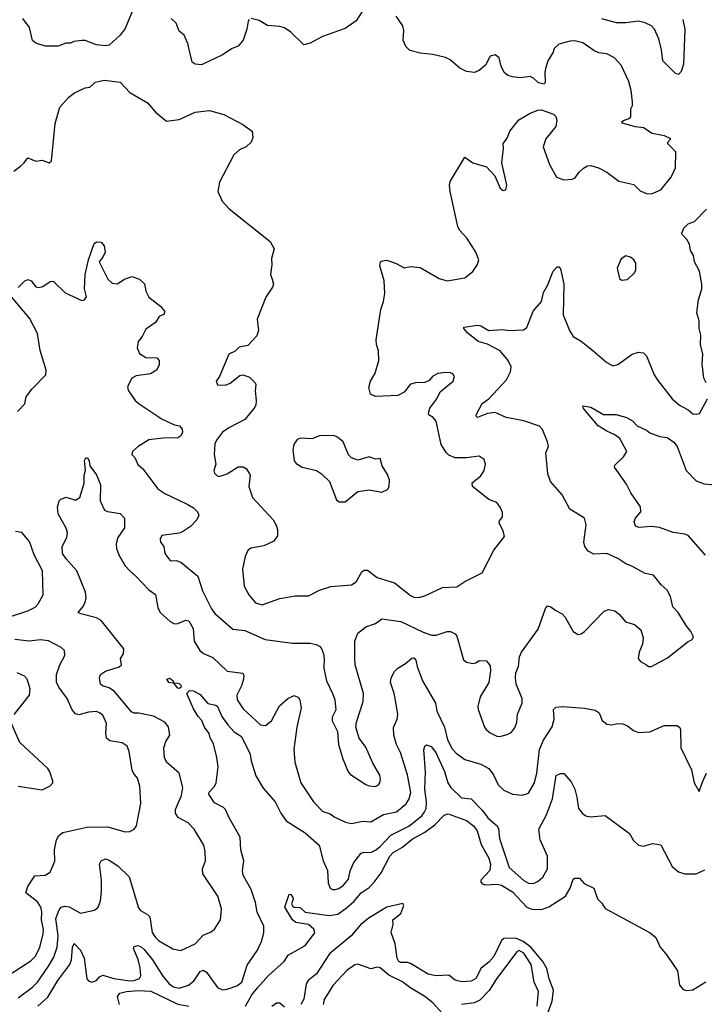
# Model space of a CAD drawing. Extents: x 2133489 to 2292442, y 756223 to 916462.
# Tile 430 of 463: x 2263384 to 2267677, y 863536 to 869714. Entities that reach past the tile are written whole.
import ezdxf

# ---------------------------------------------------------------- set-up
doc = ezdxf.new("R2010")
doc.units = 0

msp = doc.modelspace()

# ---------------------------------------------------------------- linework, layer by layer
at = {"layer": '0CON20XD'}
for points in [[(2264100.5, 869789.5), (2264045, 869657.5), (2264013.9, 869616.1), (2263945, 869553.3), (2263925, 869550), (2263865, 869556.7), (2263795, 869583.3), (2263775, 869583.3), (2263723.6, 869576.4), (2263703, 869567), (2263673.9, 869566.1), (2263625, 869546.7), (2263545, 869548), (2263485, 869566), (2263465, 869583.8), (2263446, 869665), (2263405, 869720)], [(2265531.2, 869765), (2265494.2, 869705.8), (2265425, 869658), (2265282.3, 869607.7), (2265205, 869566.7), (2265165, 869556.2), (2265085, 869636.2), (2265045, 869662), (2265015, 869671.2), (2264937.7, 869677.7), (2264885, 869707.5), (2264835, 869720)], [(2265493.6, 866186.4), (2265530.2, 866249.8), (2265545, 866259.2), (2265565, 866259.2), (2265625, 866214.5), (2265735, 866180.9), (2265835, 866101.4), (2265855, 866090.6), (2265885, 866087.1), (2265925, 866098), (2266035, 866151.9), (2266125, 866155.6), (2266175, 866188.1), (2266285, 866243.3), (2266356.2, 866385), (2266425, 866470), (2266415.9, 866505.9), (2266390, 866555), (2266391.7, 866568.3), (2266411.2, 866595), (2266410.7, 866620.7), (2266396.7, 866655), (2266375, 866683.3), (2266325, 866704), (2266223.3, 866785), (2266221.7, 866808.3), (2266275, 866852), (2266296, 866885), (2266304, 866925), (2266296.2, 866955), (2266264.2, 866974.2), (2266185.5, 866964.5), (2266115, 866963.5), (2266075, 866980.5), (2266057.9, 866997.9), (2266027.4, 867047.4), (2265995, 867193.8), (2265977, 867217), (2265950, 867235), (2265946.9, 867245), (2265955, 867276.2), (2266000, 867335), (2266021.2, 867378.8), (2266101.2, 867445), (2266111.2, 867475), (2266100.5, 867490.5), (2266085, 867498), (2266055, 867500), (2266005, 867493.8), (2265975, 867477.5), (2265950.7, 867449.3), (2265925, 867436.7), (2265865, 867434), (2265835, 867425.8), (2265795, 867376), (2265755, 867355.6), (2265615, 867348.8), (2265583.9, 867363.9), (2265573.8, 867405), (2265583.8, 867445), (2265613.3, 867495), (2265636.2, 867575), (2265633.8, 867635), (2265621.4, 867675), (2265620, 867705), (2265648.9, 867895), (2265665.7, 867945), (2265672.9, 867995), (2265668.6, 868075), (2265641.7, 868168.3), (2265646.7, 868193.3), (2265659.3, 868200.7), (2265685, 868203.8), (2265705, 868198), (2265745, 868184.2), (2265795, 868155.8), (2265835, 868164.4), (2265895, 868159.5), (2266015, 868090), (2266065, 868076), (2266175.9, 868094.1), (2266225.9, 868134.1), (2266255, 868177.5), (2266263.6, 868206.4), (2266244.3, 868255), (2266189.8, 868339.8), (2266142.2, 868392.2), (2266131.8, 868415), (2266083.3, 868635), (2266080, 868675), (2266082.6, 868697.4), (2266175, 868850), (2266226.3, 868816.3), (2266310.3, 868790.3), (2266363.2, 868733.2), (2266396.1, 868656.1), (2266415, 868642.5), (2266433, 868647), (2266438, 868675), (2266406.5, 868815), (2266418.6, 868905), (2266416, 868935), (2266443.3, 868975), (2266456.7, 869015), (2266514.1, 869085.9), (2266585, 869126.7), (2266633.6, 869146.4), (2266655, 869148.8), (2266730.7, 869120.7), (2266746.1, 869106.1), (2266753, 869083), (2266746.1, 869043.9), (2266683.3, 868965), (2266666.7, 868915), (2266706.7, 868805), (2266750, 868725), (2266795, 868708), (2266847.3, 868712.7), (2266867.7, 868722.3), (2266890, 868755), (2266918.3, 868781.7), (2266944.2, 868795.8), (2266965, 868798), (2267013.2, 868783.2), (2267065, 868757.1), (2267141.3, 868701.3), (2267235, 868680), (2267275, 868640), (2267315, 868623.3), (2267345, 868620), (2267405, 868646.2), (2267469.2, 868725), (2267495.7, 868785), (2267498.8, 868885), (2267447.5, 868935), (2267447.5, 868945), (2267467.5, 868965), (2267427.5, 868985), (2267350.3, 869000.3), (2267295, 869035.7), (2267245, 869040.9), (2267162.5, 869065), (2267162.5, 869075), (2267169.5, 869080.5), (2267210, 869095), (2267217, 869103), (2267216.4, 869153.6), (2267226, 869175), (2267227.3, 869197.3), (2267218.3, 869268.3), (2267203.8, 869325), (2267155, 869427.5), (2267113.6, 869473.6), (2267065, 869498.8), (2267015.9, 869505.9), (2266985, 869520), (2266915, 869568.9), (2266865, 869580), (2266835, 869578.9), (2266765, 869560), (2266736.4, 869533.6), (2266729.5, 869510.5), (2266696.7, 869455), (2266681.2, 869405), (2266676.1, 869383.9), (2266678.8, 869321.2), (2266671.7, 869308.3), (2266636.4, 869316.4), (2266605, 869346.7), (2266585, 869356.7), (2266525, 869348.8), (2266475, 869354), (2266444.3, 869364.3), (2266422.7, 869382.7), (2266402.3, 869422.3), (2266390, 869475), (2266365, 869494), (2266335, 869483.8), (2266305, 869428.8), (2266265, 869394.3), (2266235, 869383.1), (2266185, 869389.2), (2266145, 869410), (2266082.4, 869462.4), (2266055, 869477.1), (2265975, 869494.3), (2265895, 869502.9), (2265829.7, 869519.7), (2265806, 869545), (2265788, 869585), (2265792.9, 869645), (2265785.7, 869675), (2265745.6, 869735)], [(2264822.5, 869715), (2264816.7, 869705), (2264808.8, 869655), (2264786.2, 869585), (2264755, 869547.5), (2264716.4, 869533.6), (2264655, 869492.5), (2264525, 869430), (2264483.6, 869433.6), (2264465, 869447.5), (2264438, 869565), (2264416.1, 869616.1), (2264385, 869642.5), (2264365, 869692.5), (2264335, 869720)], [(2267541.4, 869715), (2267555.6, 869655), (2267546.1, 869433.9), (2267531.7, 869388.3), (2267515, 869370), (2267495, 869377.5), (2267416, 869455), (2267409.4, 869525), (2267392.4, 869592.4), (2267365.5, 869655), (2267345, 869674.5), (2267305, 869694.6), (2267265, 869705.3), (2267185, 869694.7), (2267125.3, 869694.7), (2267035, 869718.4)], [(2263347, 868763), (2263390, 868795), (2263412.5, 868815), (2263435, 868847.5), (2263485, 868826.7), (2263525, 868832.5), (2263570, 868815), (2263583, 868827), (2263607, 869063), (2263636.7, 869165), (2263692.3, 869227.7), (2263727.5, 869255), (2263795, 869286.7), (2263825, 869291.2), (2263845, 869310), (2263858.3, 869321.7), (2263915, 869333.3), (2264015, 869322.5), (2264075, 869257.5), (2264185, 869192.5), (2264235, 869132.5), (2264305, 869077.5), (2264385, 869086.7), (2264485, 869133.8), (2264575, 869143.8), (2264665, 869118.8), (2264782.5, 869055), (2264842.5, 869015), (2264846.7, 868975), (2264836.7, 868945), (2264804.1, 868915.9), (2264762.1, 868897.9), (2264728, 868865), (2264636.2, 868695), (2264626.2, 868635), (2264654, 868575), (2264697.3, 868527.3), (2264955, 868322.5), (2264980, 868275), (2264963.3, 868215), (2264966.2, 868175), (2264957.5, 868115), (2264966.7, 868085), (2264976.7, 868055), (2264970, 868035), (2264928.3, 867971.7), (2264872.5, 867835), (2264882.5, 867765), (2264870.7, 867729.3), (2264815, 867668.8), (2264760.5, 867659.5), (2264735, 867633.3), (2264696, 867614), (2264636.2, 867473.8), (2264616.7, 867445), (2264625, 867423.3), (2264675, 867421.2), (2264705, 867433.3), (2264765, 867481.2), (2264785, 867486), (2264825, 867470), (2264861.2, 867435), (2264864, 867425), (2264860.6, 867385), (2264867.8, 867325), (2264864.5, 867295), (2264855, 867275.7), (2264795, 867204.4), (2264695, 867153.6), (2264655.6, 867125), (2264617.5, 867075), (2264607.6, 867052.4), (2264603.3, 866985), (2264614, 866925), (2264602.5, 866885), (2264605, 866867.5), (2264621.7, 866851.7), (2264635, 866848), (2264685, 866864.2), (2264755, 866907.5), (2264785, 866907.5), (2264806.2, 866895), (2264828.6, 866855), (2264821.9, 866785), (2264843.1, 866715), (2264974.3, 866575), (2264992.8, 866542.8), (2265000, 866515), (2265001.4, 866475), (2264978.3, 866441.7), (2264915, 866413.1), (2264833, 866397), (2264815, 866383.3), (2264797.5, 866345), (2264781.9, 866265), (2264791.4, 866158.6), (2264820.6, 866105), (2264862, 866055), (2264905, 866042.9), (2265015, 866082.5), (2265112.1, 866097.9), (2265195, 866099.2), (2265265, 866133.3), (2265335, 866158), (2265465, 866167.5), (2265493.6, 866186.4)], [(2267687.5, 867435), (2267672.9, 867465), (2267663.1, 867555), (2267666.5, 867615), (2267653.6, 867675), (2267654.2, 867734.2), (2267644, 867775), (2267644.5, 867825), (2267630.8, 867875), (2267640.4, 867955), (2267661.9, 868025), (2267661.4, 868055), (2267647.1, 868135), (2267616, 868195), (2267608.8, 868235), (2267590, 868265), (2267584, 868305), (2267566.2, 868335), (2267537.5, 868365), (2267536.7, 868375), (2267547.5, 868405), (2267575, 868432.5), (2267615, 868447.5), (2267690, 868525)], [(2263375, 868033.3), (2263415.7, 868074.3), (2263435, 868084), (2263456.2, 868075), (2263485, 868036.7), (2263505, 868032.9), (2263529.7, 868040.3), (2263575, 868071.2), (2263595, 868073.3), (2263670.3, 868000.3), (2263775, 867952.5), (2263790, 867955), (2263803.3, 867975), (2263790, 868025), (2263795.6, 868115), (2263815, 868207.5), (2263850.5, 868309.5), (2263865, 868319.2), (2263895, 868317.5), (2263913.8, 868295), (2263920, 868255), (2263905, 868222.5), (2263883.3, 868195), (2263936.2, 868085), (2263965, 868060), (2263995, 868056.2), (2264042.5, 868085), (2264087, 868103), (2264135, 868086.2), (2264167, 868057), (2264175, 868010), (2264195, 867972.5), (2264270, 867915), (2264292.5, 867885), (2264290, 867865), (2264258.8, 867851.2), (2264235, 867813.3), (2264175, 867771.2), (2264152, 867725), (2264127.5, 867695), (2264120.8, 867655), (2264135, 867620), (2264174.3, 867594.3), (2264245, 867591.2), (2264258.8, 867575), (2264258, 867545), (2264241.2, 867515), (2264205, 867490.8), (2264115, 867479.2), (2264086.7, 867465), (2264065, 867420), (2264061.2, 867405), (2264066.2, 867385), (2264108.8, 867325), (2264133.2, 867303.2), (2264277.9, 867207.9), (2264355, 867170.8), (2264386.7, 867165), (2264402.5, 867145), (2264404.1, 867125.9), (2264395, 867103.3), (2264375, 867089.2), (2264282.4, 867087.6), (2264195, 867077.5), (2264126.7, 867035), (2264092.5, 867005), (2264086.7, 866985), (2264105.8, 866965.8), (2264125, 866923.3), (2264156.2, 866895), (2264249.8, 866769.8), (2264295, 866740), (2264435, 866673.3), (2264475, 866650), (2264499.2, 866625), (2264508, 866605), (2264494.2, 866575), (2264455.4, 866534.6), (2264405, 866500), (2264385, 866492), (2264275, 866476.7), (2264266, 866455), (2264268, 866435), (2264287.7, 866407.7), (2264295, 866363.3), (2264325, 866322.5), (2264335, 866317.5), (2264365, 866320), (2264395, 866308.8), (2264501.1, 866221.1), (2264529.7, 866129.7), (2264586.3, 866016.3), (2264608, 865988), (2264720.4, 865890.4), (2264795, 865880.9), (2264923.8, 865823.8), (2265095, 865801.4), (2265205, 865801.1), (2265243.3, 865793.3), (2265265, 865782), (2265277.5, 865767.5), (2265290, 865735), (2265293.2, 865703.2), (2265291.9, 865645), (2265308, 865565), (2265346.5, 865486.5), (2265360, 865445), (2265365.7, 865384.3), (2265343.7, 865336.3), (2265342.5, 865315), (2265376.4, 865246.4), (2265384, 865165), (2265410, 865075), (2265444.3, 864995), (2265457.6, 864977.6), (2265555, 864914), (2265575.8, 864905.8), (2265615, 864902.5), (2265635, 864912), (2265642, 864925), (2265647.3, 864947.3), (2265643.2, 864973.2), (2265598.3, 865048.3), (2265555, 865150), (2265513.3, 865205), (2265492.5, 865275), (2265496.7, 865305), (2265538.6, 865435), (2265540.8, 865485), (2265488, 865665), (2265485.8, 865714.2), (2265486.4, 865815), (2265504.7, 865865.3), (2265555, 865904.5), (2265616, 865924), (2265655, 865954.3), (2265775, 865937.1), (2265915, 865870.4), (2265967.3, 865852.7), (2265995, 865852.5), (2266065, 865875.8), (2266085.8, 865875.8), (2266115, 865860), (2266126, 865845), (2266167, 865697), (2266185, 865683.3), (2266225, 865673.3), (2266245, 865677.5), (2266265, 865692.5), (2266311.7, 865691.7), (2266335, 865660), (2266337, 865627), (2266326.7, 865555), (2266271.2, 865465), (2266257.1, 865405), (2266258.6, 865385), (2266298.1, 865275), (2266308.9, 865258.9), (2266335, 865238.1), (2266375, 865218.6), (2266395, 865216.9), (2266441.7, 865228.3), (2266465, 865241.2), (2266489.1, 865270.9), (2266501.4, 865305), (2266504.5, 865355.5), (2266534.1, 865425.9), (2266534.2, 865455), (2266497.1, 865545), (2266493.2, 865586.8), (2266494.4, 865615), (2266512.2, 865655), (2266518.1, 865715), (2266531.2, 865745), (2266635, 865888.6), (2266680.8, 866019.2), (2266694.6, 866035.4), (2266715, 866030.5), (2266745, 866005.6), (2266785.8, 865985), (2266804.6, 865964.6), (2266855, 865874.2), (2266885, 865856), (2266905, 865859.2), (2266925, 865874.2), (2267048.3, 866001.7), (2267077, 866013), (2267116.2, 866005), (2267145, 865980.8), (2267182, 865935), (2267238.1, 865918.1), (2267278.1, 865885), (2267294.4, 865835), (2267288.6, 865795), (2267268.6, 865745), (2267262, 865705), (2267275.9, 865685.9), (2267313.3, 865665), (2267325.9, 865655.9), (2267345, 865655.8), (2267445, 865710), (2267575, 865812.5), (2267595, 865820), (2267606.7, 865833.3), (2267607.5, 865845), (2267593.3, 865875), (2267562.4, 865912.4), (2267512, 865995), (2267479.3, 866029.3), (2267465.8, 866095), (2267444, 866134), (2267407, 866167), (2267357.3, 866227.3), (2267305, 866238.8), (2267222.5, 866285), (2267185, 866298.8), (2267135, 866333.8), (2267065, 866363.8), (2266985, 866360.8), (2266949.1, 866379.1), (2266928.7, 866408.7), (2266921.9, 866435), (2266936.7, 866545), (2266925.5, 866585.5), (2266833.1, 866643.1), (2266785, 866731.5), (2266713.3, 866815), (2266696.1, 866865), (2266684, 866995), (2266699.2, 867035), (2266694.4, 867065), (2266661.3, 867141.3), (2266642.6, 867162.6), (2266545, 867196.1), (2266435, 867218.5), (2266365, 867249.5), (2266317.6, 867242.4), (2266255, 867216.7), (2266246.7, 867225), (2266246.2, 867235), (2266283.3, 867305), (2266325, 867334.2), (2266436.9, 867453.1), (2266461.4, 867505), (2266465.7, 867535), (2266447.5, 867575), (2266396, 867636), (2266316.8, 867676.8), (2266258.6, 867695), (2266195, 867746.2), (2266170, 867775), (2266170, 867785), (2266255, 867797.5), (2266275, 867792.5), (2266325, 867764.3), (2266410.3, 867770.3), (2266455, 867762.5), (2266542.7, 867767.3), (2266565, 867782), (2266604.2, 867885), (2266655.6, 867944.4), (2266667.9, 868002.1), (2266694, 868045), (2266728.8, 868135), (2266755, 868162.5), (2266765, 868162.5), (2266775, 868150), (2266796, 868055), (2266791.7, 867861.7), (2266832.6, 867762.6), (2266855, 867725.8), (2266905, 867695.7), (2266978.7, 867638.7), (2267065, 867561.9), (2267102.4, 867542.4), (2267135, 867550), (2267225, 867615.6), (2267265, 867626.7), (2267295, 867623.3), (2267314.2, 867604.2), (2267361.4, 867485), (2267385, 867448.8)], [(2267158.3, 868078.3), (2267195, 868082.5), (2267240, 868125), (2267247.5, 868145), (2267247.5, 868185), (2267235, 868207.5), (2267215, 868222.5), (2267185, 868232.5), (2267155, 868212.5), (2267131.2, 868155), (2267145, 868090), (2267158.3, 868078.3)], [(2263370, 867255), (2263417.3, 867302.7), (2263425, 867346.7), (2263460, 867395), (2263548, 867485), (2263550.8, 867515), (2263513, 867637), (2263495.5, 867745.5), (2263445, 867841.2), (2263320.3, 867990.3)], [(2267385, 867448.8), (2267475, 867334.2), (2267521.2, 867295), (2267575, 867266.2), (2267605, 867241.2), (2267625, 867237.5), (2267646.4, 867243.6), (2267697.5, 867335)], [(2267684.5, 866354.5), (2267576.4, 866476.4), (2267555, 866485.8), (2267482.5, 866495), (2267395, 866528), (2267345, 866532.9), (2267267.3, 866527.3), (2267245.9, 866535.9), (2267236.2, 866565), (2267245, 866586.7), (2267278, 866625), (2267277.3, 866657.3), (2267216.7, 866745), (2267188.8, 866798.8), (2267114, 866905), (2267115, 866917.5), (2267169.3, 866970.7), (2267190, 867005), (2267147.5, 867085), (2267115, 867108.6), (2267065, 867131.9), (2267012.2, 867165), (2266920, 867275), (2266915, 867290), (2266965, 867282.2), (2267045, 867236), (2267125, 867235.7), (2267188, 867218), (2267226.5, 867196.5), (2267255, 867166), (2267315, 867138.8), (2267335, 867121.2), (2267398.8, 867098.8), (2267443, 867093), (2267485, 867062.5), (2267506.7, 867035), (2267563.5, 866885), (2267625, 866821.1), (2267675, 866801.3), (2267805, 866788.2)], [(2265425, 866687.5), (2265505, 866752.5), (2265575, 866763.3), (2265655, 866750), (2265690, 866765), (2265700, 866785), (2265703.3, 866825), (2265690.7, 866860.7), (2265656.7, 866915), (2265645, 866960), (2265615, 866956.7), (2265575, 866970), (2265505, 866950), (2265463.9, 866963.9), (2265445, 866982.5), (2265412, 867065), (2265376.7, 867095), (2265355, 867104), (2265265, 867102), (2265215, 867084), (2265145, 867088.8), (2265125, 867080), (2265102.3, 867047.7), (2265096.2, 867015), (2265106.2, 866945), (2265118, 866928), (2265155.9, 866905.9), (2265245, 866886), (2265276.7, 866865), (2265326.7, 866815), (2265370.7, 866700.7), (2265388.3, 866688.3), (2265425, 866687.5)], [(2263375, 863576.4), (2263465, 863642.9), (2263495, 863674.5), (2263565.3, 863775), (2263597.7, 863832.3), (2263618.9, 863895), (2263625.6, 863965.6), (2263611.2, 864075), (2263631, 864129), (2263644, 864146), (2263665, 864150.5), (2263695, 864147.1), (2263765, 864107.5), (2263854.4, 864125.6), (2263877.1, 864145), (2263891.1, 864185), (2263897.7, 864245), (2263898, 864315), (2263885.4, 864415), (2263895, 864435.8), (2263922.2, 864447.8), (2263945, 864440.9), (2264000, 864405), (2264070.6, 864335), (2264130, 864140), (2264141.9, 864125), (2264185, 864100), (2264199.5, 864085), (2264215.8, 863985.8), (2264235, 863954.5), (2264255, 863935.5), (2264345, 863884.3), (2264395, 863872.9), (2264485, 863914.3), (2264535, 863969.2), (2264585, 863990.8), (2264605, 864006.2), (2264642.5, 864065), (2264649.4, 864135), (2264626.9, 864215), (2264532.5, 864355), (2264531.4, 864385), (2264548.6, 864435), (2264546.9, 864495), (2264538.1, 864535), (2264478.8, 864635), (2264440, 864675), (2264378.5, 864708.5), (2264361.9, 864735), (2264361.1, 864758.9), (2264399.1, 864845), (2264406.9, 864895), (2264384.3, 864985), (2264305.8, 865055), (2264292, 865085), (2264288.1, 865145), (2264300, 865185), (2264325.6, 865225), (2264317.4, 865277.4), (2264295, 865306.9), (2264223.6, 865343.6), (2264132, 865362), (2264102.6, 865362.6), (2264085, 865370), (2263977.8, 865497.7), (2263945, 865520.9), (2263903.8, 865533.8), (2263890, 865545), (2263884, 865585), (2263891.2, 865605), (2263923.3, 865625), (2264007.6, 865652.4), (2264022, 865665), (2264015.7, 865705), (2264035.5, 865735), (2264037.9, 865765), (2263895, 865942.8), (2263865, 865960.9), (2263767.5, 865985), (2263750, 865995), (2263780.7, 866029.3), (2263795, 866056.7), (2263801.5, 866085), (2263797.6, 866122.4), (2263742.2, 866255), (2263675, 866330.9), (2263653.4, 866365), (2263651.7, 866408.3), (2263680, 866465), (2263683.5, 866495), (2263675, 866523.8), (2263626.1, 866613.9), (2263621.8, 866655), (2263632, 866695), (2263643.3, 866705), (2263675, 866718), (2263735, 866698), (2263762, 866715), (2263788, 866805), (2263788.8, 866855), (2263796.1, 866886.1), (2263791.7, 866948.3), (2263800, 866965), (2263810, 866965), (2263820, 866945), (2263823.3, 866915), (2263865, 866857.5), (2263891.4, 866795), (2263889.4, 866695), (2263916.2, 866636.2), (2263935, 866626.7), (2264015, 866616.2), (2264041.2, 866585), (2264042.2, 866525), (2263999.4, 866465), (2263988.9, 866425), (2263991.9, 866395), (2264005.6, 866355), (2264045, 866287.5), (2264074.4, 866255), (2264115, 866220.9), (2264195, 866135.8), (2264236.6, 866106.6), (2264251.1, 866025), (2264265.8, 865995), (2264327.6, 865937.6), (2264355, 865923.1), (2264375, 865924.4), (2264425, 865946.4), (2264445, 865941.4), (2264472.9, 865892.9), (2264478.5, 865815), (2264514.3, 865755), (2264536.7, 865736.7), (2264595, 865711.5), (2264685.4, 865625.4), (2264783.9, 865613.9), (2264789.7, 865599.7), (2264787.8, 865575), (2264775.9, 865534.1), (2264746.7, 865475), (2264748.1, 865445), (2264785, 865389.4), (2264895, 865288.9), (2264925, 865284.5), (2264963.3, 865315), (2265012.6, 865407.4), (2265065.7, 865455), (2265105, 865473.1), (2265131.7, 865461.7), (2265141.1, 865445), (2265148.2, 865395), (2265121.5, 865275), (2265103.4, 865136.6), (2265110, 865055), (2265148.1, 864925), (2265227.1, 864805), (2265285, 864746), (2265331.7, 864731.7), (2265360.7, 864710.7), (2265428, 864678), (2265465, 864670), (2265535, 864684.6), (2265585, 864680.5), (2265665, 864726.9), (2265747.3, 864742.7), (2265806.6, 864793.4), (2265826.8, 864825), (2265837.3, 864865), (2265816.6, 864975), (2265772.9, 865115), (2265746.7, 865166.7), (2265730, 865225), (2265727.4, 865272.6), (2265750.4, 865325), (2265756.2, 865355), (2265741.9, 865431.9), (2265732.2, 865485), (2265709.5, 865555), (2265713.1, 865585), (2265735, 865624), (2265754.6, 865645.4), (2265803.8, 865675), (2265842.7, 865707.3), (2265855, 865710), (2265868.8, 865695), (2265875.8, 865655), (2265910.5, 865565), (2265990.4, 865425), (2265999.6, 865375), (2266047.5, 865275), (2266065.9, 865195), (2266095, 865137.8), (2266120.4, 865110.4), (2266175, 865071.1), (2266275, 865043.1), (2266325, 865015.6), (2266354.4, 864975), (2266385, 864912), (2266420.2, 864880.2), (2266474.5, 864854.5), (2266535, 864847.5), (2266575, 864860), (2266612.1, 864925), (2266626.1, 864986.1), (2266643.3, 865135), (2266667.6, 865192.4), (2266723.5, 865276.5), (2266735.9, 865325), (2266731.5, 865385), (2266745, 865399.6), (2266785, 865404.8), (2266925, 865393.2), (2266991.7, 865381.7), (2267018.1, 865365), (2267035.5, 865315.5), (2267065, 865294.2), (2267095, 865288.6), (2267135, 865297.1), (2267165, 865295.7), (2267195, 865281.9), (2267232.7, 865252.7), (2267265, 865240.4), (2267335, 865244.4), (2267425, 865284.2), (2267507.5, 865285), (2267522.3, 865272.3), (2267527.7, 865257.7), (2267530, 865145), (2267596.4, 865006.4), (2267613.8, 864925), (2267645, 864870), (2267663.3, 864925), (2267690, 864985)], [(2263315, 865965.5), (2263435, 866003.6), (2263482.2, 866027.8), (2263501.2, 866048.8), (2263530.6, 866105), (2263528.1, 866255), (2263474.3, 866355), (2263445, 866440), (2263397.5, 866495), (2263358.3, 866501.7)], [(2263323.8, 863725), (2263455, 863809.3), (2263483.3, 863836.7), (2263511.4, 863895), (2263532.4, 863975), (2263533.1, 864005), (2263521.2, 864065), (2263524, 864115), (2263516.7, 864145), (2263495, 864178.2), (2263421.9, 864235), (2263434.5, 864275), (2263478.8, 864341.2), (2263545, 864346.4), (2263574.6, 864365.4), (2263605.5, 864434.5), (2263602.7, 864505), (2263615, 864566.7), (2263630.8, 864595), (2263655, 864612.9), (2263805, 864648.1), (2263935, 864648.5), (2264045, 864617.5), (2264075, 864620), (2264101.2, 864635), (2264115.7, 864655), (2264144.4, 864795.6), (2264137.5, 864905), (2264122, 864955), (2264097.1, 864985), (2264089.4, 865005), (2264071.4, 865121.4), (2264057.5, 865155), (2264027, 865177), (2263948.7, 865188.7), (2263929.5, 865205), (2263923.9, 865235), (2263927.6, 865297.6), (2263905, 865349.4), (2263885, 865365.5), (2263865, 865371.8), (2263815, 865369.6), (2263755, 865352.5), (2263735, 865357.8), (2263712.9, 865382.9), (2263682.5, 865455), (2263629.1, 865525), (2263616, 865556), (2263615.4, 865605), (2263635.6, 865665), (2263667.5, 865725), (2263666.2, 865755), (2263643.8, 865775), (2263565, 865815.4), (2263515, 865821.8), (2263444.2, 865814.2), (2263353.3, 865825)], [(2263350, 865355), (2263446.7, 865475), (2263450.9, 865515), (2263431.8, 865575), (2263413.7, 865593.6), (2263369.2, 865615)], [(2264385, 865516.2), (2264375, 865519.2), (2264350, 865550), (2264318.8, 865555), (2264306.7, 865575), (2264325, 865581.2), (2264346.7, 865565), (2264350, 865550), (2264365, 865553.3), (2264385, 865548), (2264396.2, 865535), (2264395, 865522.5), (2264385, 865516.2)], [(2263499.1, 863525), (2263560.1, 863579.9), (2263622.8, 863685), (2263698.9, 863785), (2263709.1, 863815), (2263715.5, 863894.5), (2263725, 863916.7), (2263765.9, 863875.9), (2263789.2, 863825), (2263805.6, 863695), (2263815, 863682.9), (2263834.6, 863674.6), (2263865, 863685.7), (2263885, 863708), (2263905, 863718.6), (2263975, 863696.6), (2264075, 863683.3), (2264101.2, 863685), (2264135, 863696.7), (2264143.8, 863715), (2264139.7, 863765), (2264127.3, 863817.3), (2264098, 863885), (2264102.1, 863897.9), (2264125, 863904.2), (2264145, 863896.5), (2264165, 863879.1), (2264216.6, 863815), (2264281.3, 863711.3), (2264321.5, 863665), (2264349.4, 863645), (2264385, 863637.1), (2264443.1, 863655), (2264477.7, 863685), (2264515, 863741.9), (2264535, 863750), (2264555, 863737.5), (2264625, 863640.5), (2264655, 863627.1), (2264685, 863629.6), (2264745, 863652.2), (2264776.4, 863675), (2264809.8, 863780.2), (2264875.6, 863875), (2264900.5, 863930.5), (2264914.4, 863985), (2264915.5, 864025), (2264873.4, 864113.4), (2264863.6, 864173.6), (2264835.6, 864255), (2264785.5, 864345.5), (2264781.9, 864375), (2264790, 864435), (2264770.5, 864505), (2264765.7, 864585), (2264698.1, 864705), (2264675, 864758), (2264661.3, 864771.3), (2264605, 864798.8), (2264571.2, 864855), (2264572.7, 864867.3), (2264605, 864902), (2264615.7, 864925), (2264628.5, 865025), (2264621.1, 865085), (2264600.3, 865170.3), (2264578.3, 865208.3), (2264573.3, 865235), (2264544.1, 865274.1), (2264527.3, 865317.3), (2264502.4, 865342.4), (2264475, 865388.8), (2264432.5, 865485), (2264450, 865505), (2264475, 865503.3), (2264515, 865478.8), (2264563.3, 865423.3), (2264615, 865412.5), (2264624.4, 865405), (2264651.6, 865341.6), (2264688.5, 865288.5), (2264730, 865245), (2264775.5, 865215), (2264830, 865105), (2264836.1, 865063.9), (2264865, 864970), (2264911.2, 864891.2), (2264985.6, 864805), (2265021.5, 864735), (2265055, 864687.1), (2265175, 864610.5), (2265262.2, 864535), (2265288.1, 864435), (2265314.4, 864375), (2265317.9, 864297.9), (2265332, 864265), (2265345, 864256), (2265365, 864255.7), (2265385, 864261.9), (2265415, 864282.5), (2265445, 864320.8), (2265457.2, 864372.7), (2265480, 864425), (2265525, 864484.4), (2265545, 864490), (2265585, 864488.5), (2265615, 864503.8), (2265645, 864525.4), (2265712.3, 864597.7), (2265825, 864653.9), (2265905, 864719.1), (2265921.2, 864738.8), (2265931.9, 864765), (2265934.2, 864805), (2265924.5, 864885), (2265928.1, 864995), (2265918.3, 865131.7), (2265923.8, 865156.2), (2265935, 865163.3), (2265965, 865152.5), (2265993.5, 865115), (2266047.1, 864997.1), (2266068.4, 864925), (2266088, 864895), (2266155, 864832.1), (2266215.6, 864825), (2266284.7, 864754.7), (2266318.8, 864705), (2266353.3, 864676.7), (2266378.6, 864655), (2266387.4, 864637.4), (2266392.5, 864575), (2266452.5, 864395), (2266545, 864311.5), (2266575, 864296.7), (2266605, 864294.2), (2266635, 864309.2), (2266665, 864334.3), (2266694.6, 864385.4), (2266694.6, 864465), (2266648.3, 864568.3), (2266639.7, 864635), (2266686.4, 864723.6), (2266724.7, 864825.3), (2266748.3, 864971.7), (2266775, 864983.8), (2266795, 864983.3), (2266842.3, 864932.3), (2266864, 864885), (2266878, 864835), (2266887.5, 864765), (2266912.6, 864732.6), (2266935, 864718.6), (2266962.1, 864712.1), (2267055, 864721.2), (2267207, 864607), (2267233.2, 864563.2), (2267265, 864533.3), (2267295, 864528.8), (2267355, 864544), (2267405, 864536.7), (2267475, 864400.8), (2267515, 864367.1), (2267554.5, 864354.5), (2267625, 864354.4), (2267680.9, 864379.1)], [(2263374.5, 864904.5), (2263525, 864881.2), (2263575, 864906.2), (2263591.2, 864925), (2263591.2, 864935), (2263573.3, 864995), (2263560, 865015), (2263385, 865179.2), (2263328, 865305)], [(2264800, 863525), (2264840.6, 863595), (2264875, 863640), (2264943.9, 863716.1), (2265042, 863805), (2265066.7, 863845), (2265175, 863905.6), (2265233.8, 863985), (2265227.9, 864007.9), (2265195, 864036), (2265115, 864049.2), (2265094.2, 864065), (2265046.9, 864145), (2265073.9, 864226.1), (2265085, 864223.8), (2265096.2, 864205), (2265098.8, 864195), (2265089.2, 864165), (2265095, 864154), (2265105, 864146), (2265143.6, 864143.6), (2265175, 864112.9), (2265325, 864092.5), (2265379.5, 864100.5), (2265431.9, 864138.1), (2265479.1, 864180.9), (2265525.8, 864235), (2265575, 864269.2), (2265607, 864303), (2265649.7, 864360.3), (2265704.7, 864465), (2265725, 864487.9), (2265785, 864521.5), (2265845, 864571.8), (2265925, 864616.2), (2265988, 864662), (2266045, 864722.5), (2266070.3, 864730.3), (2266185, 864689.6), (2266229.2, 864655), (2266251.6, 864625), (2266277.9, 864537.9), (2266325, 864451.9), (2266335.8, 864415), (2266331.8, 864375), (2266275.5, 864315), (2266275, 864303.3), (2266285, 864291.1), (2266305, 864286.1), (2266375, 864289.2), (2266405, 864282.7), (2266475, 864242.3), (2266564.1, 864144.1), (2266595, 864132.8), (2266655, 864129.5), (2266703, 864147), (2266805.8, 864215), (2266836.3, 864263.7), (2266855, 864320), (2266865, 864326.7), (2266895, 864326.2), (2266923.3, 864293.3), (2266984, 864264), (2267007.3, 864197.3), (2267035, 864170), (2267055, 864136.7), (2267140.6, 864090.6), (2267336.7, 863985), (2267373.8, 863955), (2267399.2, 863895), (2267442, 863845), (2267508.8, 863745), (2267521.4, 863655), (2267545, 863628), (2267565, 863622.5), (2267605, 863626), (2267687, 863677)], [(2266664.8, 863395), (2266723.9, 863556.1), (2266732, 863625), (2266703.3, 863695), (2266689.9, 863759.9), (2266664, 863805), (2266589.3, 863895), (2266540.2, 863930.2), (2266495, 863950), (2266420.7, 863949.3), (2266404.2, 863935), (2266356.9, 863835), (2266325, 863799.5), (2266276.7, 863763.3), (2266245, 863696.8), (2266215, 863680.5), (2266157.2, 863677.2), (2266115, 863687.5), (2266075, 863718.2), (2265995.4, 863714.6), (2265945, 863724.1), (2265835, 863792.5), (2265815, 863798.2), (2265775, 863797.3), (2265761.5, 863805), (2265752.1, 863825), (2265737.8, 863915), (2265713, 863987), (2265727, 864037), (2265723.3, 864065), (2265774, 864105), (2265793.8, 864155), (2265787.3, 864167.3), (2265686, 864145), (2265575, 864077.9), (2265521.5, 864035), (2265463.6, 863965), (2265327.4, 863852.6), (2265245, 863727.8), (2265192, 863685), (2265180, 863665), (2265165, 863567.5), (2265147.5, 863535)], [(2266628.4, 863525), (2266637.3, 863615), (2266609.5, 863675), (2266591.6, 863785), (2266546, 863856), (2266517, 863873), (2266501.4, 863865), (2266373.2, 863695), (2266327.7, 863622.3), (2266268.7, 863561.3), (2266235.3, 863544.7), (2266154.7, 863535.3)], [(2266035, 863477.1), (2265975.3, 863545.3), (2265924.7, 863584.7), (2265831.2, 863641.2), (2265785, 863676.5), (2265698.8, 863718.8), (2265645, 863764.3), (2265625, 863768.1), (2265585, 863758.6), (2265505, 863787.5), (2265485, 863784), (2265435, 863746.9), (2265348.9, 863655), (2265292.9, 863565), (2265286.2, 863535)], [(2264010.8, 863535), (2263996.7, 863585), (2264012.9, 863605), (2264053.1, 863616.9), (2264126.7, 863623.3), (2264207.3, 863617.3), (2264376.2, 863536.2), (2264445, 863523.5)], [(2265045, 863517.5), (2265015, 863542.5), (2264995, 863542.5), (2264965, 863521.2)]]:
    msp.add_lwpolyline(points, dxfattribs=at)

doc.saveas('drawing.dxf')
